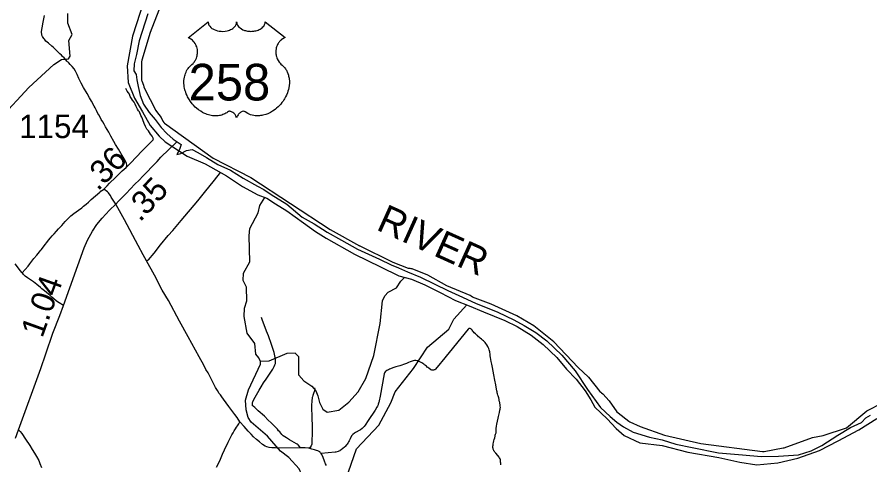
# Model space of a CAD drawing. Extents: x 2290615 to 2522933, y 819489 to 1012715.
# Drawn here: x 2473462 to 2491654, y 891965 to 901504 of the extents above; entities that cross this region are included whole.
import ezdxf

# ---------------------------------------------------------------- set-up
doc = ezdxf.new("R2010")
doc.units = 0
for name, color, linetype in [('Exist Boundary Political CountyLine', 7, 'Continuous'), ('Exist Hydrographic Creek Single Shore', 7, 'Continuous'), ('Exist Hydrographic Lake Shore Label', 7, 'Continuous'), ('Exist Hydrographic Misc Water Feature', 7, 'Continuous'), ('Exist Hydrographic River Shore', 7, 'Continuous'), ('Exist Road Non-System Type 51', 7, 'Continuous'), ('Exist Road Primary US Attributed', 7, 'Continuous'), ('Exist Road Primary US Mileage Hundredths English Label', 7, 'Continuous'), ('Exist Road Primary US Shield CELL', 7, 'Continuous'), ('Exist Road Primary US Shield Number Label', 7, 'Continuous'), ('Exist Road Secondary Mileage Hundredths English Label', 7, 'Continuous'), ('Exist Road Secondary Type 51 Attributed', 7, 'Continuous'), ('Exist Road Secondary Type 51 Number Label', 7, 'Continuous')]:
    doc.layers.add(name, color=color, linetype=linetype)

msp = doc.modelspace()

# ---------------------------------------------------------------- linework, layer by layer
at = {"layer": 'Exist Boundary Political CountyLine'}
for points in [[(2476251, 901576), (2476068, 901000), (2476010, 900708), (2475959, 900507), (2475952, 900361), (2476003, 900281), (2476017, 900164), (2476047, 900025), (2476090, 899836), (2476156, 899646), (2476280, 899471), (2476411, 899325), (2476535, 899150), (2476659, 899025), (2476791, 898901), (2476966, 898788), (2476929, 898686), (2476871, 898577), (2476958, 898599), (2477075, 898664), (2477199, 898686), (2477316, 898620), (2477505, 898511), (2477746, 898365), (2478016, 898241), (2478286, 898073), (2478592, 897905), (2478723, 897832), (2478884, 897723), (2479219, 897518)], [(2479219, 897518), (2479547, 897241), (2479803, 897103), (2480080, 896920), (2480379, 896752), (2480722, 896562), (2481196, 896351), (2481444, 896227), (2481597, 896161), (2481787, 896081), (2482071, 895964), (2482370, 895818), (2482654, 895679), (2482888, 895577), (2483238, 895409), (2483719, 895220), (2484055, 895059), (2484281, 894935), (2484529, 894789), (2484762, 894607), (2485083, 894300), (2485368, 893972), (2485630, 893570), (2485907, 893191), (2486112, 892994), (2486257, 892877), (2486396, 892775), (2486600, 892665), (2486950, 892556), (2487220, 892498), (2487512, 892410), (2487862, 892337), (2488424, 892220), (2488934, 892177), (2489335, 892147), (2489700, 892155), (2490130, 892177), (2490400, 892264), (2490626, 892381), (2490969, 892600), (2491239, 892760), (2491472, 892870), (2491567, 892965), (2491669, 893023)]]:
    msp.add_lwpolyline(points, dxfattribs=at)
at = {"layer": 'Exist Hydrographic Creek Single Shore'}
msp.add_lwpolyline([(2473107, 899353), (2473713, 900005), (2474247, 900496), (2474412, 900598), (2474562, 900618), (2474595, 900675), (2474564, 901002), (2474637, 901136), (2474542, 901375), (2474547, 901582)], dxfattribs=at)
at = {"layer": 'Exist Hydrographic Misc Water Feature'}
for points in [[(2478655, 894166), (2478621, 894247), (2478553, 894323), (2478532, 894555), (2478371, 894769), (2478307, 895127), (2478312, 895301), (2478360, 895461), (2478355, 895753), (2478286, 895891), (2478292, 896052), (2478430, 896288), (2478413, 896845), (2478427, 897004), (2478605, 897333), (2478644, 897492), (2478749, 897662)], [(2479582, 893754), (2479748, 893640), (2479833, 893542), (2479876, 893435), (2479912, 893292), (2479981, 893154), (2480074, 893088), (2480323, 893131), (2480537, 893304), (2480741, 893523), (2480903, 893808), (2481070, 894295), (2481208, 894980), (2481258, 895458), (2481306, 895565), (2481380, 895644), (2481554, 895736), (2481651, 895881), (2481727, 895960)], [(2480855, 891249), (2480760, 891422), (2480565, 891661), (2480529, 891820), (2480704, 892306), (2481178, 892815), (2481437, 893285), (2481525, 893519), (2481916, 894017), (2482217, 894473), (2482669, 894856), (2482782, 895067), (2483055, 895372)], [(2479582, 893754), (2479476, 893878), (2479470, 894269), (2479394, 894344), (2479219, 894340), (2478830, 894177), (2478655, 894166)], [(2479622, 891313), (2479507, 891388), (2479526, 891772), (2479483, 891879), (2479262, 892126), (2479085, 892257), (2478805, 892577), (2478459, 892878), (2478391, 892977), (2478346, 893136), (2478335, 893342), (2478398, 893568), (2478656, 894114), (2478655, 894166)]]:
    msp.add_lwpolyline(points, dxfattribs=at)
at = {"layer": 'Exist Hydrographic River Shore'}
for points in [[(2476163, 901840), (2475926, 901100), (2475809, 900466), (2475831, 900109), (2475970, 899774), (2476137, 899483), (2476305, 899198), (2476494, 898965), (2476618, 898849), (2477091, 898543), (2477478, 898375), (2477929, 898120), (2478272, 897894), (2478599, 897719), (2478789, 897646), (2478978, 897523), (2479219, 897377), (2479575, 897122), (2479830, 896940), (2480056, 896794), (2480661, 896451), (2481214, 896182), (2481608, 895992), (2481877, 895919), (2482161, 895803), (2482489, 895635), (2482817, 895468), (2483108, 895351), (2483414, 895227), (2483866, 895045), (2484128, 894914), (2484427, 894732), (2484682, 894528), (2484973, 894251), (2485184, 894003), (2485388, 893792), (2485578, 893544), (2485702, 893355), (2485789, 893194), (2486051, 892947), (2486241, 892742), (2486408, 892589), (2486743, 892436), (2487224, 892378), (2487770, 892240), (2488433, 892123), (2488878, 892021), (2489242, 891970), (2489686, 892007), (2490116, 892109), (2490575, 892276), (2490975, 892480), (2491420, 892713), (2491799, 892954)], [(2476586, 901915), (2476300, 901173), (2476123, 900586), (2476118, 900553), (2476115, 900185), (2476116, 900163), (2476122, 900143), (2476162, 900057), (2476169, 900015), (2476181, 899980), (2476421, 899511), (2476434, 899491), (2476536, 899362), (2476574, 899284), (2476590, 899258), (2476605, 899243), (2477643, 898500)], [(2477643, 898500), (2478446, 898085), (2480138, 896981)], [(2480138, 896981), (2480769, 896632)], [(2485433, 894041), (2484911, 894584), (2484486, 894928), (2484125, 895141), (2483577, 895388), (2483174, 895536), (2483149, 895560), (2483126, 895577), (2482631, 895781), (2482224, 896004), (2481892, 896139), (2481868, 896145), (2481848, 896147), (2481811, 896146), (2481487, 896277), (2480769, 896632)], [(2485433, 894041), (2485653, 893838), (2485896, 893531), (2485912, 893514), (2485930, 893502), (2485957, 893479), (2486091, 893332), (2486258, 893098), (2486282, 893073), (2486510, 892896), (2486535, 892880), (2486753, 892784), (2487272, 892598), (2488048, 892422), (2489362, 892253), (2489398, 892254), (2489806, 892326), (2489825, 892332), (2490429, 892547), (2490653, 892591), (2491151, 892757)], [(2491151, 892757), (2491588, 893114), (2491919, 893290), (2492170, 893348), (2492750, 893400), (2492789, 893392), (2493185, 893169), (2493317, 893018), (2493401, 892873), (2493785, 891866)]]:
    msp.add_lwpolyline(points, dxfattribs=at)
at = {"layer": 'Exist Road Non-System Type 51'}
for points in [[(2475793, 898301), (2475801, 898337), (2475805, 898358), (2475797, 898386), (2475785, 898420), (2475750, 898487), (2475684, 898588), (2475629, 898688), (2475565, 898787), (2475526, 898856), (2475464, 898965), (2475417, 899050), (2475347, 899163), (2475320, 899221), (2475290, 899272), (2475258, 899324), (2475234, 899370), (2475207, 899421), (2475187, 899451), (2475159, 899512), (2475125, 899572), (2475104, 899609), (2475048, 899713), (2475009, 899784), (2474955, 899873), (2474880, 900006), (2474830, 900099), (2474783, 900196), (2474741, 900280), (2474711, 900353), (2474678, 900399), (2474638, 900448), (2474598, 900491), (2474568, 900526), (2474552, 900544), (2474541, 900552), (2474527, 900568), (2474497, 900605), (2474482, 900618), (2474464, 900635), (2474434, 900667), (2474412, 900691), (2474378, 900723), (2474335, 900766), (2474271, 900830), (2474232, 900863), (2474202, 900885), (2474131, 900946), (2474078, 900992), (2474045, 901033), (2474032, 901049), (2474020, 901069), (2474004, 901090), (2473991, 901119), (2473987, 901195), (2473996, 901276), (2474017, 901396), (2474048, 901540)], [(2476364, 898892), (2476369, 898899), (2476370, 898910), (2476369, 898917), (2476365, 898922), (2476356, 898942), (2476341, 898971), (2476311, 899013), (2476265, 899078), (2476233, 899120), (2476213, 899146), (2476201, 899172), (2476174, 899238), (2476164, 899260), (2476149, 899296), (2476143, 899316), (2476137, 899336), (2476125, 899372), (2476106, 899411), (2476072, 899486), (2476056, 899510), (2476032, 899545), (2476005, 899596), (2475981, 899650), (2475957, 899691), (2475925, 899734), (2475904, 899770), (2475876, 899816), (2475858, 899859), (2475836, 899893), (2475810, 899927), (2475784, 899985)], [(2476226, 896312), (2476265, 896333), (2476385, 896476), (2476521, 896656), (2476687, 896851), (2476784, 896958), (2476961, 897174), (2477315, 897588), (2477460, 897767), (2477671, 898027), (2477802, 898192)], [(2473573, 896057), (2473637, 896127), (2473698, 896200), (2473735, 896246), (2473818, 896360), (2473885, 896436), (2473940, 896501), (2473963, 896533), (2473979, 896549), (2474003, 896579), (2474063, 896660), (2474097, 896704), (2474136, 896750), (2474176, 896805), (2474213, 896844), (2474254, 896890), (2474301, 896942), (2474349, 896994), (2474414, 897062), (2474453, 897109), (2474492, 897153), (2474561, 897220), (2474612, 897268), (2474673, 897323), (2474770, 897390), (2474841, 897441), (2474883, 897476), (2474940, 897522), (2474985, 897563), (2475042, 897616), (2475226, 897774), (2475238, 897785), (2475241, 897789), (2475245, 897793), (2475255, 897801), (2475261, 897805), (2475314, 897838)], [(2476226, 896312), (2476154, 896441), (2476048, 896642), (2475752, 897185), (2475614, 897441), (2475568, 897521)], [(2478217, 892886), (2478155, 892973), (2478109, 893038), (2478045, 893126), (2477980, 893213), (2477923, 893288), (2477864, 893365), (2477829, 893416), (2477799, 893455), (2477772, 893490), (2477739, 893549), (2477698, 893612), (2477654, 893697), (2477587, 893826), (2477536, 893924), (2477492, 893997), (2477446, 894087), (2477347, 894268), (2477111, 894696), (2476929, 895028), (2476690, 895467), (2476558, 895691), (2476393, 896007), (2476226, 896312)], [(2473573, 896057), (2473529, 896108), (2473471, 896186), (2473422, 896251)], [(2474452, 895358), (2474359, 895417), (2474307, 895453), (2474246, 895504), (2474204, 895541), (2474167, 895574), (2474136, 895602), (2474090, 895637), (2474047, 895674), (2474016, 895697), (2473989, 895718), (2473961, 895741), (2473883, 895805), (2473813, 895863), (2473747, 895910), (2473686, 895951), (2473633, 895988), (2473603, 896018), (2473587, 896039), (2473573, 896057)], [(2479506, 892327), (2479455, 892394), (2479448, 892402), (2479444, 892406), (2479438, 892410), (2479423, 892417), (2479323, 892471), (2479274, 892497), (2479212, 892539), (2479138, 892588), (2479111, 892613), (2479065, 892667), (2479042, 892694), (2479019, 892725), (2479006, 892740), (2478975, 892771), (2478879, 892861), (2478820, 892921), (2478739, 893004), (2478606, 893120), (2478533, 893189), (2478496, 893218), (2478492, 893222), (2478486, 893227), (2478484, 893231), (2478481, 893237), (2478481, 893241), (2478481, 893251), (2478482, 893259), (2478485, 893295), (2478488, 893308), (2478510, 893357), (2478624, 893555), (2478669, 893631), (2478722, 893715), (2478777, 893790), (2478846, 893901), (2478916, 894006), (2478948, 894063), (2478963, 894094), (2478970, 894110), (2478973, 894124), (2478976, 894150), (2478976, 894166), (2478976, 894204), (2478973, 894232), (2478968, 894254), (2478944, 894361), (2478891, 894531), (2478825, 894712), (2478785, 894814), (2478731, 894950), (2478695, 895042), (2478678, 895108)], [(2483577, 894169), (2483563, 894255), (2483555, 894286), (2483552, 894316), (2483548, 894375), (2483533, 894415), (2483523, 894443), (2483516, 894458), (2483512, 894467), (2483509, 894474), (2483505, 894485), (2483493, 894509), (2483489, 894519), (2483485, 894526), (2483464, 894555), (2483446, 894574), (2483438, 894582), (2483411, 894605), (2483391, 894623), (2483379, 894635), (2483367, 894646), (2483342, 894668), (2483326, 894680), (2483308, 894695), (2483281, 894719), (2483269, 894729), (2483239, 894754), (2483214, 894782), (2483198, 894799), (2483186, 894815), (2483173, 894833), (2483162, 894849), (2483158, 894853), (2483151, 894858), (2483141, 894864), (2483129, 894868), (2483122, 894870), (2483114, 894870), (2483108, 894870), (2483100, 894868), (2483094, 894866), (2483084, 894860), (2482519, 894166), (2482486, 894128), (2482388, 894002), (2482375, 893993), (2482360, 893988), (2482343, 893984), (2482323, 893984), (2482306, 893986), (2482288, 893992), (2482242, 894023), (2482225, 894037), (2482213, 894047), (2482193, 894067), (2482177, 894082), (2482164, 894092), (2482154, 894100), (2482146, 894106), (2482138, 894112), (2482120, 894123), (2482098, 894137), (2482081, 894147), (2482065, 894154), (2482053, 894160), (2482011, 894179), (2482003, 894181), (2481995, 894183), (2481969, 894189), (2481937, 894190), (2481911, 894185), (2481887, 894177), (2481869, 894171), (2481849, 894162), (2481813, 894148), (2481770, 894129), (2481748, 894120), (2481625, 894078), (2481543, 894053), (2481496, 894038), (2481408, 894002), (2481386, 893992), (2481363, 893981), (2481345, 893973), (2481339, 893969), (2481324, 893958), (2481311, 893945), (2481302, 893927), (2481296, 893906), (2481208, 893429), (2481188, 893330), (2481185, 893316), (2481181, 893302), (2481175, 893278), (2481168, 893258), (2481164, 893246), (2481148, 893218), (2481137, 893196), (2481100, 893129), (2480954, 892908)], [(2483778, 891965), (2483778, 891971), (2483778, 891983), (2483778, 891991), (2483778, 891997), (2483778, 892003), (2483775, 892024), (2483773, 892036), (2483772, 892051), (2483772, 892064), (2483771, 892075), (2483765, 892097), (2483755, 892118), (2483744, 892134), (2483715, 892167), (2483672, 892215), (2483651, 892240), (2483645, 892248), (2483635, 892264), (2483631, 892272), (2483625, 892286), (2483618, 892302), (2483614, 892320), (2483612, 892327), (2483611, 892341), (2483611, 892353), (2483612, 892366), (2483615, 892388), (2483619, 892414), (2483626, 892444), (2483632, 892475), (2483642, 892508), (2483651, 892543), (2483658, 892578), (2483663, 892602), (2483669, 892622), (2483678, 892650), (2483679, 892690), (2483680, 892715), (2483682, 892741), (2483686, 892789), (2483695, 892836), (2483708, 892894), (2483723, 892964), (2483733, 892998), (2483745, 893053), (2483754, 893085), (2483760, 893129), (2483767, 893156), (2483769, 893171), (2483771, 893190), (2483768, 893218), (2483766, 893244), (2483759, 893284), (2483757, 893298), (2483754, 893310), (2483748, 893342), (2483746, 893356), (2483735, 893393), (2483729, 893418), (2483724, 893434), (2483718, 893450), (2483710, 893476), (2483704, 893502), (2483701, 893519), (2483696, 893543), (2483690, 893576), (2483673, 893672), (2483651, 893772), (2483632, 893881), (2483615, 893962), (2483600, 894041), (2483589, 894109), (2483577, 894169)], [(2479804, 893605), (2479813, 893579), (2479811, 893563), (2479805, 893546), (2479798, 893524), (2479793, 893509), (2479786, 893489), (2479778, 893465), (2479770, 893441), (2479763, 893418), (2479759, 893400), (2479758, 893384), (2479751, 893338), (2479749, 893308), (2479746, 893252), (2479746, 893252), (2479744, 893216), (2479753, 892963), (2479760, 892795), (2479760, 892783), (2479759, 892759), (2479759, 892749), (2479759, 892741), (2479759, 892725), (2479759, 892717), (2479760, 892707), (2479759, 892655), (2479757, 892627), (2479756, 892587), (2479753, 892525), (2479753, 892507), (2479753, 892495), (2479752, 892463), (2479749, 892421), (2479747, 892407), (2479741, 892386), (2479739, 892382), (2479735, 892372), (2479730, 892364), (2479728, 892360), (2479712, 892340), (2479695, 892322), (2479683, 892319)], [(2477716, 891915), (2477785, 892049), (2477844, 892194), (2477885, 892289), (2477967, 892452), (2478008, 892535), (2478040, 892603), (2478071, 892651), (2478095, 892690), (2478125, 892735), (2478146, 892768), (2478164, 892796), (2478192, 892844), (2478217, 892886)], [(2479506, 892327), (2479068, 892324), (2478976, 892328), (2478895, 892331), (2478842, 892340), (2478793, 892353), (2478751, 892368), (2478696, 892400), (2478631, 892455), (2478571, 892508), (2478506, 892567), (2478458, 892618), (2478391, 892687), (2478303, 892784), (2478217, 892886)], [(2480954, 892908), (2480884, 892809), (2480866, 892785), (2480858, 892775), (2480848, 892763), (2480825, 892742), (2480787, 892715), (2480742, 892689), (2480734, 892684), (2480724, 892678), (2480710, 892670), (2480684, 892656), (2480663, 892641), (2480623, 892612), (2480607, 892599), (2480596, 892584), (2480565, 892521), (2480559, 892509), (2480544, 892477), (2480532, 892455), (2480524, 892439), (2480518, 892431), (2480501, 892404), (2480491, 892390), (2480460, 892360), (2480444, 892343), (2480375, 892286), (2480353, 892272), (2480345, 892267), (2480329, 892261), (2480308, 892253), (2480262, 892240), (2480246, 892238), (2479949, 892207)], [(2473493, 892710), (2473526, 892679), (2473564, 892632), (2473644, 892514), (2473732, 892379), (2473787, 892294), (2473836, 892217), (2473878, 892145), (2473925, 892062), (2473950, 891999), (2473983, 891912)], [(2479683, 892319), (2479608, 892330), (2479506, 892327)], [(2479949, 892207), (2479943, 892217), (2479935, 892226), (2479925, 892236), (2479918, 892242), (2479912, 892246), (2479906, 892250), (2479892, 892258), (2479878, 892263), (2479849, 892273), (2479828, 892280), (2479808, 892286), (2479781, 892293), (2479751, 892301), (2479725, 892309), (2479683, 892319)], [(2480060, 891951), (2480043, 891988), (2480023, 892044), (2479989, 892126), (2479963, 892185), (2479949, 892207)]]:
    msp.add_lwpolyline(points, dxfattribs=at)
at = {"layer": 'Exist Road Primary US Attributed'}
for points in [[(2475568, 897521), (2475623, 897581), (2475688, 897648), (2475792, 897745), (2475976, 897942), (2476067, 898031), (2476147, 898115), (2476222, 898191), (2476348, 898330), (2476448, 898427), (2476526, 898517), (2476871, 898849)], [(2473431, 892533), (2473493, 892710), (2473971, 894016), (2474079, 894329), (2474229, 894775), (2474373, 895146), (2474452, 895358), (2474896, 896591), (2474965, 896752), (2475069, 896944), (2475164, 897086), (2475277, 897218), (2475436, 897393), (2475568, 897521)]]:
    msp.add_lwpolyline(points, dxfattribs=at)
at = {"layer": 'Exist Road Primary US Shield CELL'}
msp.add_lwpolyline([(2477538, 901403), (2477539, 901386), (2477543, 901365), (2477546, 901354), (2477556, 901333), (2477572, 901309), (2477595, 901285), (2477620, 901264), (2477637, 901253), (2477666, 901238), (2477699, 901224), (2477736, 901213), (2477773, 901206), (2477814, 901201), (2477854, 901200), (2477898, 901204), (2477946, 901213), (2477969, 901219), (2477993, 901227), (2478017, 901237), (2478042, 901250), (2478062, 901263), (2478078, 901275), (2478101, 901297), (2478119, 901319), (2478126, 901331), (2478133, 901344), (2478142, 901369), (2478144, 901380), (2478146, 901404), (2478148, 901384), (2478150, 901372), (2478153, 901360), (2478158, 901347), (2478167, 901329), (2478177, 901314), (2478196, 901292), (2478208, 901281), (2478218, 901272), (2478247, 901252), (2478281, 901235), (2478298, 901227), (2478315, 901221), (2478336, 901215), (2478359, 901210), (2478381, 901206), (2478403, 901203), (2478426, 901201), (2478445, 901200), (2478468, 901201), (2478490, 901202), (2478512, 901204), (2478536, 901208), (2478555, 901213), (2478581, 901219), (2478604, 901228), (2478624, 901237), (2478650, 901250), (2478672, 901264), (2478687, 901276), (2478706, 901293), (2478723, 901314), (2478734, 901328), (2478741, 901344), (2478748, 901360), (2478752, 901377), (2478754, 901392), (2478754, 901404), (2479180, 901066), (2479169, 901062), (2479146, 901051), (2479128, 901040), (2479099, 901019), (2479086, 901008), (2479074, 900996), (2479062, 900984), (2479052, 900972), (2479040, 900955), (2479029, 900938), (2479018, 900919), (2479010, 900902), (2478997, 900868), (2478991, 900847), (2478987, 900828), (2478982, 900790), (2478980, 900772), (2478980, 900754), (2478981, 900736), (2478983, 900718), (2478986, 900699), (2478989, 900682), (2478995, 900662), (2479002, 900638), (2479011, 900615), (2479031, 900578), (2479056, 900541), (2479074, 900520), (2479091, 900502), (2479118, 900479), (2479132, 900467), (2479148, 900451), (2479175, 900420), (2479185, 900405), (2479196, 900389), (2479206, 900372), (2479216, 900354), (2479224, 900338), (2479239, 900302), (2479250, 900266), (2479255, 900248), (2479263, 900206), (2479266, 900185), (2479270, 900145), (2479270, 900095), (2479266, 900049), (2479257, 899994), (2479250, 899961), (2479239, 899924), (2479228, 899891), (2479208, 899842), (2479191, 899807), (2479169, 899766), (2479154, 899741), (2479136, 899714), (2479113, 899684), (2479087, 899651), (2479056, 899617), (2479031, 899591), (2478997, 899562), (2478977, 899545), (2478949, 899523), (2478910, 899497), (2478871, 899475), (2478838, 899458), (2478809, 899446), (2478771, 899431), (2478708, 899414), (2478686, 899409), (2478658, 899405), (2478633, 899403), (2478609, 899401), (2478575, 899401), (2478542, 899404), (2478511, 899408), (2478479, 899415), (2478445, 899425), (2478414, 899437), (2478383, 899452), (2478331, 899485), (2478315, 899493), (2478307, 899496), (2478286, 899497), (2478267, 899493), (2478248, 899485), (2478236, 899479), (2478220, 899468), (2478208, 899459), (2478194, 899445), (2478184, 899433), (2478176, 899424), (2478161, 899401), (2478156, 899390), (2478150, 899376), (2478146, 899355), (2478139, 899381), (2478131, 899399), (2478122, 899414), (2478113, 899427), (2478098, 899444), (2478085, 899457), (2478068, 899470), (2478051, 899480), (2478038, 899487), (2478025, 899492), (2478010, 899496), (2477997, 899497), (2477987, 899497), (2477973, 899494), (2477954, 899480), (2477935, 899467), (2477916, 899455), (2477892, 899442), (2477875, 899434), (2477854, 899426), (2477830, 899418), (2477804, 899411), (2477777, 899406), (2477753, 899402), (2477728, 899400), (2477705, 899399), (2477681, 899400), (2477659, 899401), (2477633, 899404), (2477601, 899408), (2477574, 899414), (2477546, 899422), (2477517, 899431), (2477486, 899443), (2477448, 899460), (2477421, 899473), (2477379, 899498), (2477329, 899532), (2477291, 899563), (2477264, 899587), (2477223, 899629), (2477200, 899656), (2477162, 899704), (2477139, 899739), (2477123, 899764), (2477100, 899805), (2477088, 899831), (2477072, 899869), (2477059, 899903), (2477049, 899936), (2477043, 899957), (2477035, 899993), (2477030, 900019), (2477025, 900055), (2477023, 900092), (2477022, 900126), (2477023, 900155), (2477026, 900189), (2477032, 900224), (2477039, 900254), (2477045, 900276), (2477054, 900303), (2477066, 900332), (2477080, 900360), (2477093, 900384), (2477110, 900409), (2477127, 900430), (2477149, 900454), (2477171, 900475), (2477192, 900492), (2477216, 900516), (2477229, 900531), (2477245, 900551), (2477257, 900570), (2477267, 900587), (2477280, 900612), (2477288, 900630), (2477297, 900659), (2477302, 900679), (2477307, 900705), (2477311, 900729), (2477312, 900760), (2477311, 900785), (2477308, 900814), (2477302, 900842), (2477296, 900867), (2477285, 900895), (2477275, 900916), (2477259, 900944), (2477241, 900970), (2477222, 900991), (2477203, 901009), (2477185, 901024), (2477168, 901036), (2477147, 901049), (2477126, 901059), (2477113, 901064)], close=True, dxfattribs=at)
at = {"layer": 'Exist Road Secondary Type 51 Attributed'}
msp.add_lwpolyline([(2475568, 897521), (2475473, 897670), (2475454, 897701), (2475430, 897736), (2475413, 897760), (2475394, 897779), (2475314, 897838), (2475385, 897911), (2475437, 897963), (2475560, 898088), (2475630, 898157), (2475674, 898199), (2475707, 898228), (2475793, 898301), (2475908, 898424), (2475979, 898501), (2476033, 898549), (2476106, 898628), (2476172, 898695), (2476247, 898771), (2476312, 898832), (2476364, 898892)], dxfattribs=at)

# ---------------------------------------------------------------- texts
at = {"layer": 'Exist Hydrographic Lake Shore Label'}
msp.add_text('RIVER', height=600, rotation=335.7591, dxfattribs=at).set_placement((2481101, 896984))
at = {"layer": 'Exist Road Primary US Mileage Hundredths English Label'}
for s, rotation, p in [('.35', 46.8634, (2476085, 897123)), ('1.04', 70.2078, (2474001, 894653))]:
    msp.add_text(s, height=500, rotation=rotation, dxfattribs=at).set_placement(p)
at = {"layer": 'Exist Road Primary US Shield Number Label'}
msp.add_text('258', height=780, dxfattribs=at).set_placement((2477122, 899728))
at = {"layer": 'Exist Road Secondary Mileage Hundredths English Label'}
msp.add_text('.36', height=500, rotation=45.4062, dxfattribs=at).set_placement((2475186, 897782))
at = {"layer": 'Exist Road Secondary Type 51 Number Label'}
msp.add_text('1154', height=500, rotation=360, dxfattribs=at).set_placement((2473507, 898927))

doc.saveas('drawing.dxf')
